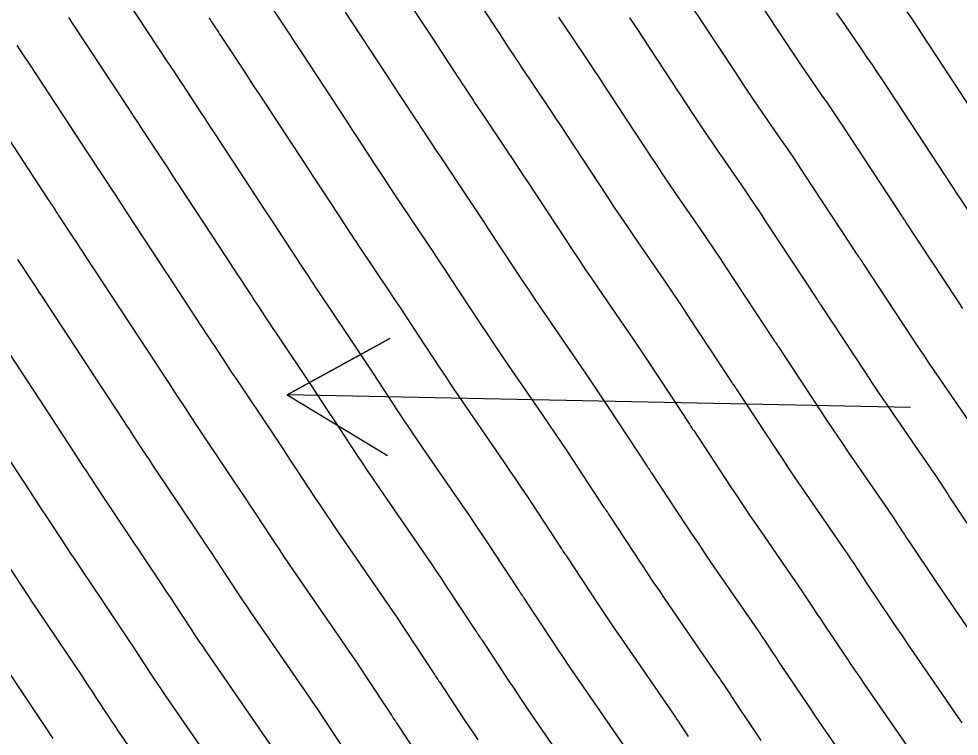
# Model space of a CAD drawing. Extents: x 954385 to 988206, y 1868364 to 1924553.
# Drawn here: x 956111.45 to 956159.63, y 1922702.09 to 1922738.85 of the extents above; entities that cross this region are included whole.
import ezdxf

# ---------------------------------------------------------------- set-up
doc = ezdxf.new("R2010")
doc.units = 0
for name, color, linetype in [('Ex_Major Contours', 7, 'Continuous'), ('Ex_Minor Contours', 7, 'Continuous'), ('Slopes', 7, 'Continuous')]:
    doc.layers.add(name, color=color, linetype=linetype)

msp = doc.modelspace()

# ---------------------------------------------------------------- linework, layer by layer
at = {"layer": 'Ex_Major Contours'}
for points in [[(956159.816, 1922724.012), (956159.502, 1922724.487), (956156.882, 1922728.471), (956156.868, 1922728.493), (956156.853, 1922728.515), (956156.838, 1922728.536), (956156.824, 1922728.558), (956156.764, 1922728.645), (956156.75, 1922728.667), (956156.735, 1922728.689), (956156.72, 1922728.71), (956156.706, 1922728.732), (956153.692, 1922733.313), (956153.421, 1922733.723), (956153.148, 1922734.131), (956152.872, 1922734.538), (956152.595, 1922734.944), (956151.48, 1922736.563), (956151.202, 1922736.968), (956150.927, 1922737.375), (956150.654, 1922737.784), (956150.383, 1922738.194), (956147.324, 1922742.85)], [(956130.394, 1922741.276), (956132.302, 1922738.369), (956132.676, 1922737.801), (956133.049, 1922737.232), (956133.982, 1922735.81), (956134.075, 1922735.668), (956134.168, 1922735.527), (956134.261, 1922735.385), (956134.354, 1922735.243), (956134.726, 1922734.676), (956134.819, 1922734.534), (956134.912, 1922734.393), (956135.006, 1922734.252), (956135.1, 1922734.111), (956136.462, 1922732.076), (956136.72, 1922731.69), (956136.977, 1922731.303), (956137.233, 1922730.916), (956137.489, 1922730.528), (956139.433, 1922727.569), (956139.782, 1922727.041), (956140.133, 1922726.515), (956140.488, 1922725.99), (956140.845, 1922725.468), (956142.281, 1922723.383), (956142.638, 1922722.86), (956142.993, 1922722.336), (956143.345, 1922721.81), (956143.694, 1922721.283), (956145.803, 1922718.078), (956145.821, 1922718.051), (956145.839, 1922718.023), (956145.858, 1922717.996), (956145.876, 1922717.968), (956145.951, 1922717.859), (956145.97, 1922717.831), (956145.988, 1922717.804), (956146.006, 1922717.776), (956146.025, 1922717.748), (956147.936, 1922714.843), (956148.262, 1922714.35), (956148.59, 1922713.859), (956148.921, 1922713.37), (956149.254, 1922712.882), (956151.615, 1922709.451), (956151.703, 1922709.322), (956151.79, 1922709.193), (956151.877, 1922709.063), (956151.964, 1922708.932), (956152.307, 1922708.41), (956152.393, 1922708.279), (956152.48, 1922708.149), (956152.566, 1922708.019), (956152.653, 1922707.889), (956153.854, 1922706.097), (956154.084, 1922705.756), (956154.315, 1922705.415), (956154.546, 1922705.074), (956154.779, 1922704.735), (956156.955, 1922701.571)], [(956114.001, 1922738.925), (956114.228, 1922738.581), (956117.068, 1922734.257), (956117.121, 1922734.176), (956117.174, 1922734.095), (956117.227, 1922734.015), (956117.281, 1922733.934), (956117.494, 1922733.61), (956117.547, 1922733.53), (956117.601, 1922733.449), (956117.654, 1922733.368), (956117.707, 1922733.287), (956118.609, 1922731.911), (956118.777, 1922731.654), (956118.945, 1922731.398), (956119.113, 1922731.142), (956119.281, 1922730.886), (956122.131, 1922726.544), (956122.405, 1922726.127), (956122.679, 1922725.71), (956123.267, 1922724.812), (956123.384, 1922724.635), (956123.5, 1922724.458), (956123.616, 1922724.281), (956123.732, 1922724.103), (956124.197, 1922723.394), (956124.314, 1922723.217), (956124.431, 1922723.04), (956124.548, 1922722.863), (956124.666, 1922722.687), (956126.428, 1922720.054), (956126.721, 1922719.615), (956127.013, 1922719.175), (956127.304, 1922718.735), (956127.595, 1922718.295), (956128.753, 1922716.531), (956129.044, 1922716.091), (956129.337, 1922715.652), (956129.633, 1922715.215), (956129.931, 1922714.78), (956132.304, 1922711.332), (956132.574, 1922710.939), (956132.841, 1922710.543), (956133.107, 1922710.147), (956133.37, 1922709.749), (956134.899, 1922707.424), (956134.921, 1922707.391), (956134.944, 1922707.358), (956134.966, 1922707.325), (956134.988, 1922707.291), (956135.078, 1922707.159), (956135.101, 1922707.126), (956135.123, 1922707.093), (956135.145, 1922707.06), (956135.167, 1922707.026), (956136.562, 1922704.906), (956136.803, 1922704.542), (956137.046, 1922704.179), (956137.29, 1922703.817), (956137.536, 1922703.457), (956140.742, 1922698.797)], [(956108.168, 1922720.495), (956111.959, 1922714.719), (956112.308, 1922714.187), (956112.657, 1922713.655), (956112.745, 1922713.522), (956112.832, 1922713.389), (956112.919, 1922713.256), (956113.006, 1922713.123), (956113.669, 1922712.112), (956113.809, 1922711.899), (956113.949, 1922711.687), (956114.09, 1922711.475), (956114.231, 1922711.263), (956116.675, 1922707.611), (956116.863, 1922707.33), (956117.051, 1922707.048), (956117.237, 1922706.766), (956117.423, 1922706.484), (956118.166, 1922705.353), (956118.353, 1922705.07), (956118.541, 1922704.789), (956118.73, 1922704.509), (956118.921, 1922704.23), (956122.342, 1922699.26)]]:
    msp.add_lwpolyline(points, dxfattribs=at)
at = {"layer": 'Ex_Minor Contours'}
for points in [[(956142.917, 1922700.928), (956139.88, 1922705.342), (956139.616, 1922705.728), (956139.354, 1922706.115), (956139.095, 1922706.503), (956138.837, 1922706.893), (956137.339, 1922709.171), (956137.318, 1922709.203), (956137.296, 1922709.235), (956137.275, 1922709.267), (956137.253, 1922709.299), (956137.166, 1922709.427), (956137.144, 1922709.459), (956137.123, 1922709.491), (956137.101, 1922709.523), (956137.08, 1922709.555), (956135.438, 1922712.051), (956135.156, 1922712.477), (956134.872, 1922712.902), (956134.585, 1922713.325), (956134.297, 1922713.747), (956132.133, 1922716.89), (956131.814, 1922717.356), (956131.497, 1922717.825), (956131.183, 1922718.295), (956130.871, 1922718.767), (956129.62, 1922720.67), (956129.314, 1922721.136), (956129.006, 1922721.601), (956128.697, 1922722.065), (956128.387, 1922722.529), (956126.752, 1922724.972), (956126.639, 1922725.141), (956126.527, 1922725.31), (956126.415, 1922725.48), (956126.303, 1922725.65), (956125.857, 1922726.331), (956125.745, 1922726.501), (956125.634, 1922726.672), (956125.522, 1922726.842), (956125.41, 1922727.012), (956124.606, 1922728.238), (956124.312, 1922728.685), (956124.165, 1922728.909), (956121.504, 1922732.964), (956121.323, 1922733.239), (956121.143, 1922733.514), (956120.962, 1922733.789), (956120.782, 1922734.064), (956119.814, 1922735.541), (956119.757, 1922735.628), (956119.7, 1922735.715), (956119.643, 1922735.801), (956119.586, 1922735.888), (956119.357, 1922736.235), (956119.299, 1922736.322), (956119.242, 1922736.409), (956119.185, 1922736.496), (956119.128, 1922736.582), (956116.48, 1922740.615)], [(956149.48, 1922701.876), (956149.274, 1922702.182), (956148.197, 1922703.789), (956148.119, 1922703.905), (956148.041, 1922704.022), (956147.964, 1922704.139), (956147.887, 1922704.256), (956147.579, 1922704.724), (956147.501, 1922704.841), (956147.423, 1922704.958), (956147.345, 1922705.074), (956147.266, 1922705.189), (956144.567, 1922709.112), (956144.269, 1922709.549), (956143.972, 1922709.987), (956143.678, 1922710.427), (956143.386, 1922710.868), (956141.682, 1922713.46), (956141.662, 1922713.49), (956141.642, 1922713.519), (956141.622, 1922713.549), (956141.602, 1922713.579), (956141.521, 1922713.697), (956141.501, 1922713.727), (956141.481, 1922713.757), (956141.461, 1922713.787), (956141.441, 1922713.817), (956139.573, 1922716.656), (956139.254, 1922717.139), (956138.932, 1922717.619), (956138.608, 1922718.098), (956138.281, 1922718.575), (956136.537, 1922721.11), (956136.175, 1922721.639), (956135.815, 1922722.17), (956135.459, 1922722.703), (956135.106, 1922723.238), (956133.555, 1922725.599), (956133.273, 1922726.026), (956132.991, 1922726.452), (956132.708, 1922726.878), (956132.425, 1922727.303), (956130.926, 1922729.541), (956130.823, 1922729.696), (956130.72, 1922729.852), (956130.617, 1922730.007), (956130.514, 1922730.163), (956130.105, 1922730.787), (956130.003, 1922730.943), (956129.901, 1922731.099), (956129.799, 1922731.255), (956129.696, 1922731.411), (956128.901, 1922732.623), (956128.567, 1922733.131), (956128.234, 1922733.639), (956125.949, 1922737.12), (956125.744, 1922737.432), (956125.539, 1922737.745), (956125.334, 1922738.058), (956125.129, 1922738.37), (956124.029, 1922740.049)], [(956160.313, 1922717.974), (956158.496, 1922720.615), (956158.159, 1922721.108), (956157.825, 1922721.603), (956157.493, 1922722.099), (956157.163, 1922722.597), (956154.711, 1922726.326), (956154.695, 1922726.349), (956154.68, 1922726.372), (956154.665, 1922726.395), (956154.649, 1922726.418), (956154.587, 1922726.51), (956154.571, 1922726.533), (956154.556, 1922726.555), (956154.54, 1922726.578), (956154.525, 1922726.602), (956151.693, 1922730.907), (956151.406, 1922731.34), (956151.117, 1922731.772), (956150.826, 1922732.202), (956150.532, 1922732.631), (956149.353, 1922734.344), (956149.06, 1922734.773), (956148.768, 1922735.203), (956148.479, 1922735.635), (956148.193, 1922736.069), (956145.357, 1922740.385)], [(956135.123, 1922739.537), (956136.125, 1922738.009), (956136.214, 1922737.875), (956136.302, 1922737.74), (956136.39, 1922737.606), (956136.478, 1922737.471), (956136.831, 1922736.932), (956136.92, 1922736.798), (956137.009, 1922736.663), (956137.098, 1922736.529), (956137.187, 1922736.395), (956138.48, 1922734.463), (956138.726, 1922734.096), (956138.97, 1922733.729), (956139.213, 1922733.361), (956139.456, 1922732.992), (956141.623, 1922729.694), (956141.956, 1922729.189), (956142.292, 1922728.687), (956142.631, 1922728.186), (956142.972, 1922727.687), (956144.344, 1922725.695), (956144.685, 1922725.196), (956145.024, 1922724.695), (956145.36, 1922724.193), (956145.694, 1922723.689), (956147.983, 1922720.209), (956148.001, 1922720.183), (956148.018, 1922720.156), (956148.036, 1922720.13), (956148.054, 1922720.104), (956148.126, 1922719.999), (956148.143, 1922719.972), (956148.161, 1922719.946), (956148.179, 1922719.919), (956148.196, 1922719.893), (956150.21, 1922716.83), (956150.553, 1922716.312), (956150.899, 1922715.795), (956151.247, 1922715.28), (956151.598, 1922714.767), (956153.789, 1922711.582), (956153.882, 1922711.446), (956153.974, 1922711.31), (956154.065, 1922711.173), (956154.156, 1922711.036), (956154.518, 1922710.487), (956154.608, 1922710.35), (956154.699, 1922710.213), (956154.79, 1922710.076), (956154.882, 1922709.939), (956156.145, 1922708.055), (956156.386, 1922707.695), (956156.629, 1922707.337), (956156.873, 1922706.979), (956157.117, 1922706.622), (956159.116, 1922703.715), (956159.441, 1922703.242), (956159.767, 1922702.769)], [(956128.172, 1922739.198), (956130.268, 1922736.004), (956130.621, 1922735.466), (956130.975, 1922734.928), (956131.839, 1922733.61), (956131.937, 1922733.462), (956132.035, 1922733.313), (956132.132, 1922733.164), (956132.23, 1922733.015), (956132.62, 1922732.419), (956132.718, 1922732.271), (956132.816, 1922732.122), (956132.914, 1922731.974), (956133.013, 1922731.826), (956134.443, 1922729.689), (956134.714, 1922729.284), (956134.984, 1922728.877), (956135.253, 1922728.471), (956135.522, 1922728.063), (956137.243, 1922725.444), (956137.607, 1922724.892), (956137.975, 1922724.342), (956138.345, 1922723.795), (956138.719, 1922723.249), (956140.274, 1922720.99), (956140.62, 1922720.485), (956140.963, 1922719.978), (956141.303, 1922719.469), (956141.641, 1922718.958), (956143.622, 1922715.948), (956143.641, 1922715.919), (956143.66, 1922715.89), (956143.679, 1922715.861), (956143.699, 1922715.833), (956143.777, 1922715.719), (956143.796, 1922715.69), (956143.815, 1922715.662), (956143.834, 1922715.633), (956143.853, 1922715.604), (956145.661, 1922712.855), (956145.97, 1922712.388), (956146.281, 1922711.923), (956146.595, 1922711.459), (956146.911, 1922710.997), (956149.44, 1922707.32), (956149.524, 1922707.198), (956149.607, 1922707.075), (956149.689, 1922706.952), (956149.771, 1922706.828), (956150.097, 1922706.333), (956150.179, 1922706.209), (956150.261, 1922706.085), (956150.343, 1922705.962), (956150.425, 1922705.839), (956151.564, 1922704.14), (956151.782, 1922703.816), (956152.001, 1922703.492), (956152.22, 1922703.17), (956152.441, 1922702.848), (956154.793, 1922699.427)], [(956161.841, 1922726.377), (956159.053, 1922730.615), (956159.04, 1922730.636), (956159.026, 1922730.657), (956159.012, 1922730.677), (956158.998, 1922730.698), (956158.942, 1922730.78), (956158.928, 1922730.801), (956158.914, 1922730.822), (956158.9, 1922730.842), (956158.887, 1922730.863), (956155.692, 1922735.719), (956155.436, 1922736.105), (956155.179, 1922736.49), (956154.919, 1922736.874), (956154.657, 1922737.256), (956153.607, 1922738.782), (956153.345, 1922739.164)], [(956161.067, 1922732.994), (956157.692, 1922738.125), (956157.452, 1922738.487), (956157.21, 1922738.849), (956156.966, 1922739.209)], [(956121.189, 1922738.907), (956121.25, 1922738.815), (956121.311, 1922738.722), (956121.372, 1922738.629), (956121.433, 1922738.537), (956121.678, 1922738.166), (956121.739, 1922738.073), (956121.8, 1922737.98), (956121.861, 1922737.888), (956121.922, 1922737.795), (956122.955, 1922736.217), (956123.148, 1922735.923), (956123.341, 1922735.629), (956123.533, 1922735.336), (956123.726, 1922735.042), (956126.2, 1922731.274), (956126.513, 1922730.796), (956126.827, 1922730.319), (956127.553, 1922729.211), (956127.66, 1922729.048), (956127.767, 1922728.885), (956127.874, 1922728.722), (956127.981, 1922728.559), (956128.409, 1922727.907), (956128.516, 1922727.744), (956128.623, 1922727.581), (956128.731, 1922727.419), (956128.839, 1922727.256), (956130.406, 1922724.916), (956130.703, 1922724.471), (956130.999, 1922724.026), (956131.294, 1922723.581), (956131.587, 1922723.134), (956132.988, 1922721.002), (956133.321, 1922720.499), (956133.656, 1922719.997), (956133.994, 1922719.498), (956134.335, 1922719), (956136.289, 1922716.161), (956136.597, 1922715.712), (956136.902, 1922715.261), (956137.205, 1922714.808), (956137.505, 1922714.354), (956139.261, 1922711.686), (956139.281, 1922711.655), (956139.302, 1922711.624), (956139.323, 1922711.593), (956139.344, 1922711.562), (956139.427, 1922711.439), (956139.448, 1922711.408), (956139.469, 1922711.377), (956139.49, 1922711.346), (956139.51, 1922711.315), (956141.112, 1922708.88), (956141.386, 1922708.465), (956141.663, 1922708.051), (956141.942, 1922707.638), (956142.224, 1922707.227), (956145.091, 1922703.058), (956145.166, 1922702.949), (956145.24, 1922702.84), (956145.313, 1922702.73), (956145.386, 1922702.62), (956145.676, 1922702.179), (956145.749, 1922702.068)], [(956139.105, 1922738.934), (956139.189, 1922738.807), (956139.274, 1922738.68), (956140.499, 1922736.85), (956140.731, 1922736.502), (956140.963, 1922736.154), (956141.193, 1922735.806), (956141.423, 1922735.457), (956143.813, 1922731.819), (956144.131, 1922731.338), (956144.451, 1922730.859), (956144.774, 1922730.382), (956145.099, 1922729.906), (956146.406, 1922728.007), (956146.732, 1922727.531), (956147.055, 1922727.054), (956147.376, 1922726.575), (956147.694, 1922726.095), (956150.164, 1922722.34), (956150.181, 1922722.315), (956150.198, 1922722.289), (956150.215, 1922722.264), (956150.232, 1922722.239), (956150.3, 1922722.138), (956150.317, 1922722.113), (956150.334, 1922722.088), (956150.351, 1922722.063), (956150.368, 1922722.037), (956152.485, 1922718.817), (956152.845, 1922718.273), (956153.208, 1922717.731), (956153.573, 1922717.191), (956153.941, 1922716.653), (956155.964, 1922713.713), (956156.061, 1922713.57), (956156.158, 1922713.427), (956156.254, 1922713.284), (956156.349, 1922713.14), (956156.728, 1922712.564), (956156.823, 1922712.42), (956156.918, 1922712.276), (956157.014, 1922712.132), (956157.11, 1922711.989), (956158.435, 1922710.012), (956158.688, 1922709.635), (956158.943, 1922709.259), (956159.199, 1922708.884), (956159.455, 1922708.509), (956161.277, 1922705.859)], [(956142.737, 1922738.908), (956142.955, 1922738.58), (956143.173, 1922738.251), (956143.39, 1922737.921), (956146.003, 1922733.944), (956146.305, 1922733.487), (956146.61, 1922733.031), (956146.917, 1922732.577), (956147.226, 1922732.125), (956148.469, 1922730.319), (956148.779, 1922729.867), (956149.086, 1922729.413), (956149.391, 1922728.958), (956149.693, 1922728.501), (956152.345, 1922724.471), (956152.361, 1922724.447), (956152.377, 1922724.422), (956152.393, 1922724.398), (956152.409, 1922724.374), (956152.475, 1922724.278), (956152.491, 1922724.254), (956152.507, 1922724.23), (956152.523, 1922724.206), (956152.539, 1922724.182), (956154.824, 1922720.707), (956155.169, 1922720.186), (956155.516, 1922719.667), (956155.866, 1922719.15), (956156.219, 1922718.634), (956158.138, 1922715.844), (956158.24, 1922715.695), (956158.341, 1922715.545), (956158.442, 1922715.395), (956158.541, 1922715.244), (956158.938, 1922714.641), (956159.038, 1922714.49), (956159.138, 1922714.34), (956159.238, 1922714.189), (956159.338, 1922714.039), (956160.725, 1922711.969)], [(956111.345, 1922737.503), (956111.556, 1922737.185), (956111.766, 1922736.866), (956111.976, 1922736.547), (956115.007, 1922731.932), (956115.056, 1922731.857), (956115.106, 1922731.782), (956115.155, 1922731.707), (956115.204, 1922731.632), (956115.402, 1922731.333), (956115.452, 1922731.258), (956115.501, 1922731.183), (956115.55, 1922731.108), (956115.6, 1922731.033), (956116.435, 1922729.757), (956116.591, 1922729.52), (956116.747, 1922729.282), (956116.902, 1922729.045), (956117.058, 1922728.807), (956120.097, 1922724.179), (956120.478, 1922723.598), (956121.124, 1922722.613), (956121.245, 1922722.429), (956121.366, 1922722.244), (956121.487, 1922722.06), (956121.608, 1922721.875), (956122.092, 1922721.138), (956122.213, 1922720.953), (956122.334, 1922720.769), (956122.456, 1922720.586), (956122.579, 1922720.402), (956124.478, 1922717.565), (956124.75, 1922717.158), (956125.021, 1922716.75), (956125.291, 1922716.342), (956125.56, 1922715.933), (956126.636, 1922714.295), (956126.906, 1922713.887), (956127.178, 1922713.48), (956127.453, 1922713.074), (956127.729, 1922712.67), (956130.312, 1922708.918), (956130.562, 1922708.552), (956130.811, 1922708.185), (956131.057, 1922707.816), (956131.302, 1922707.447), (956132.719, 1922705.294), (956132.742, 1922705.259), (956132.764, 1922705.225), (956132.788, 1922705.19), (956132.811, 1922705.156), (956132.904, 1922705.019), (956132.927, 1922704.985), (956132.95, 1922704.951), (956132.973, 1922704.916), (956132.996, 1922704.882), (956134.287, 1922702.918), (956134.511, 1922702.58), (956134.737, 1922702.243), (956134.964, 1922701.907)], [(956109.724, 1922734.514), (956112.946, 1922729.607), (956112.992, 1922729.538), (956113.037, 1922729.469), (956113.083, 1922729.4), (956113.128, 1922729.331), (956113.31, 1922729.055), (956113.356, 1922728.986), (956113.401, 1922728.917), (956113.447, 1922728.848), (956113.492, 1922728.779), (956114.262, 1922727.604), (956114.405, 1922727.386), (956114.549, 1922727.167), (956114.692, 1922726.948), (956114.836, 1922726.729), (956118.062, 1922721.814), (956118.413, 1922721.279), (956118.999, 1922720.387), (956119.116, 1922720.209), (956119.233, 1922720.03), (956119.35, 1922719.852), (956119.467, 1922719.674), (956119.986, 1922718.881), (956120.112, 1922718.69), (956120.238, 1922718.499), (956120.365, 1922718.308), (956120.492, 1922718.117), (956122.527, 1922715.077), (956122.778, 1922714.701), (956123.028, 1922714.325), (956123.278, 1922713.948), (956123.526, 1922713.57), (956124.519, 1922712.06), (956124.768, 1922711.683), (956125.019, 1922711.307), (956125.272, 1922710.933), (956125.527, 1922710.56), (956128.32, 1922706.504), (956128.551, 1922706.166), (956128.78, 1922705.826), (956129.008, 1922705.486), (956129.234, 1922705.144), (956130.538, 1922703.163), (956130.562, 1922703.127), (956130.585, 1922703.092), (956130.609, 1922703.056), (956130.633, 1922703.021), (956130.729, 1922702.879), (956130.753, 1922702.844), (956130.777, 1922702.809), (956130.801, 1922702.773), (956130.825, 1922702.737), (956132.013, 1922700.931)], [(956111.385, 1922726.525), (956112.088, 1922725.451), (956112.219, 1922725.251), (956112.351, 1922725.051), (956112.482, 1922724.851), (956112.613, 1922724.651), (956116.028, 1922719.449), (956116.349, 1922718.959), (956116.885, 1922718.143), (956116.992, 1922717.98), (956117.099, 1922717.817), (956117.206, 1922717.653), (956117.313, 1922717.49), (956117.88, 1922716.625), (956118.011, 1922716.426), (956118.142, 1922716.228), (956118.273, 1922716.03), (956118.405, 1922715.833), (956120.576, 1922712.588), (956120.806, 1922712.244), (956121.036, 1922711.899), (956121.264, 1922711.554), (956121.492, 1922711.208), (956122.401, 1922709.824), (956122.629, 1922709.479), (956122.859, 1922709.134), (956123.091, 1922708.791), (956123.325, 1922708.45), (956126.327, 1922704.089), (956126.539, 1922703.779), (956126.75, 1922703.468), (956126.959, 1922703.155), (956127.167, 1922702.842), (956128.357, 1922701.032)], [(956124.335, 1922701.675), (956121.123, 1922706.34), (956120.911, 1922706.65), (956120.7, 1922706.962), (956120.491, 1922707.274), (956120.284, 1922707.588), (956119.457, 1922708.846), (956119.251, 1922709.16), (956119.043, 1922709.474), (956118.835, 1922709.787), (956118.626, 1922710.1), (956116.318, 1922713.548), (956116.181, 1922713.753), (956116.045, 1922713.958), (956115.91, 1922714.163), (956115.775, 1922714.368), (956115.16, 1922715.307), (956115.063, 1922715.455), (956114.965, 1922715.603), (956114.868, 1922715.751), (956114.771, 1922715.899), (956114.285, 1922716.639), (956113.994, 1922717.084), (956110.39, 1922722.573)], [(956120.35, 1922696.846), (956116.72, 1922702.12), (956116.55, 1922702.368), (956116.381, 1922702.617), (956116.214, 1922702.866), (956116.049, 1922703.117), (956115.389, 1922704.121), (956115.224, 1922704.372), (956115.058, 1922704.623), (956114.892, 1922704.873), (956114.725, 1922705.123), (956112.144, 1922708.978), (956111.998, 1922709.197), (956111.852, 1922709.416), (956111.708, 1922709.636), (956111.563, 1922709.856), (956110.853, 1922710.94)], [(956113.21, 1922701.979), (956113.065, 1922702.198), (956112.92, 1922702.416), (956112.774, 1922702.635), (956110.057, 1922706.694)]]:
    msp.add_lwpolyline(points, dxfattribs=at)
at = {"layer": 'Slopes'}
msp.add_lwpolyline([(956157.131, 1922718.928), (956125.207, 1922719.579), (956130.464, 1922722.473), (956125.207, 1922719.579), (956130.341, 1922716.474)], dxfattribs=at)

doc.saveas('drawing.dxf')
